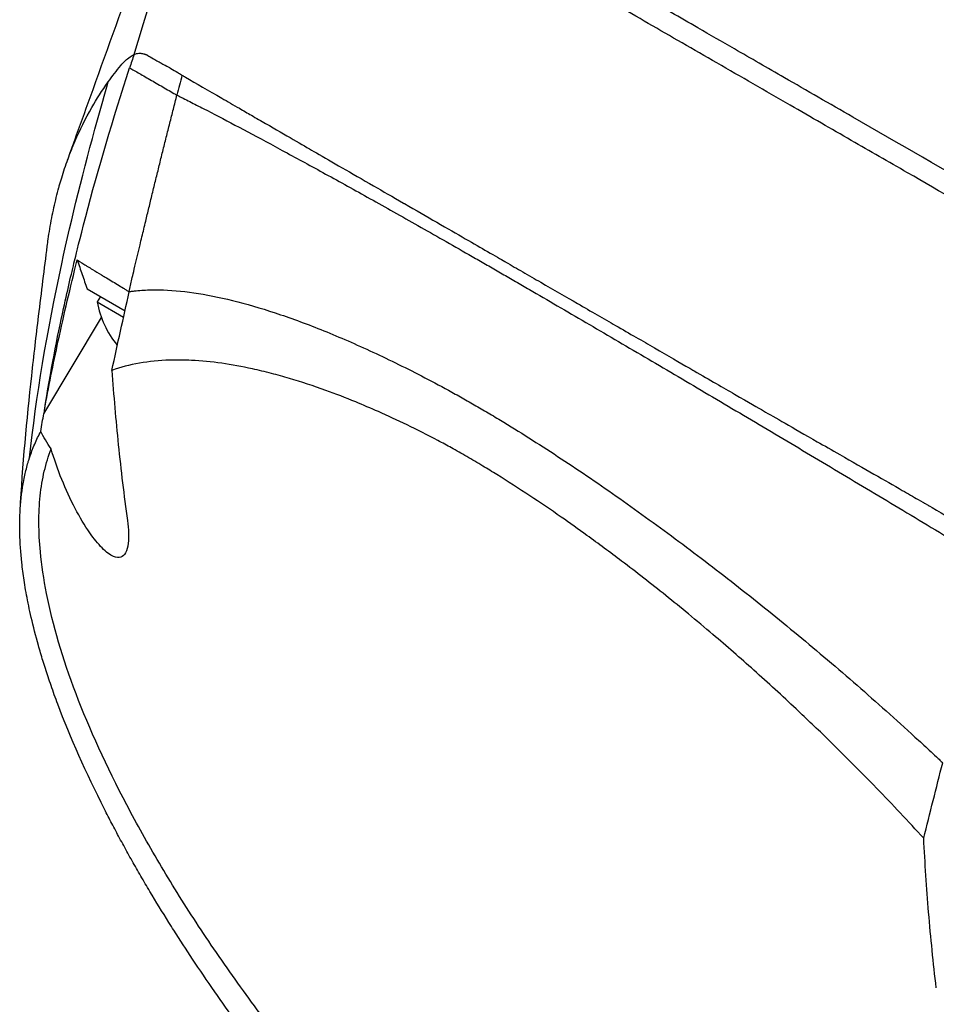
# Model space of a CAD drawing. Header units: millimetres. Extents: x 0 to 4378, y 0 to 2376.
# Tile 285 of 340: x 2534 to 2578, y 1127 to 1174. Entities that reach past the tile are written whole.
import ezdxf

# ---------------------------------------------------------------- set-up
doc = ezdxf.new("R2010")
doc.units = ezdxf.units.MM
doc.header["$LTSCALE"] = 0.2
doc.layers.add('01_Object Line', color=4, linetype='Continuous')

# ---------------------------------------------------------------- blocks, each defined once
blk = doc.blocks.new('A$C990c551b_1')
for p, q in [((-165.899, 136.444), (-165.9, 136.443)), ((-164.832, 135.827), (-164.833, 135.826)), ((-150.462, 127.528), (-150.462, 127.528)), ((-171.315, 126.736), (-169.505, 125.691)), ((-170.685, 126.372), (-170.835, 126.113)), ((-170.835, 126.113), (-169.574, 125.384)), ((-173.389, 120.763), (-170.637, 125.377)), ((-146.727, 125.373), (-146.727, 125.373)), ((-142.765, 123.086), (-142.765, 123.085)), ((-138.596, 120.681), (-138.597, 120.679)), ((-130.903, 116.237), (-130.881, 116.25))]:
    blk.add_line(p, q)
blk.add_arc((-166.388, 126.916), 4.52, 190.2393, 219.5595)
for centre, major_axis, ratio, start_param, end_param in [((-27.42, 71.665), (-89.237, 135.697), 0.881923, 0.609, 0.613506), ((73.904, 179.503), (-180.139, -312.009), 0.577359, 5.163887, 5.166806)]:
    blk.add_ellipse(centre, major_axis=major_axis, ratio=ratio, start_param=start_param, end_param=end_param)
for points, knots in [([(-172.262, 132.863), (-172.253, 132.888), (-172.244, 132.913), (-172.207, 133.014), (-172.18, 133.09), (-172.071, 133.393), (-171.99, 133.62), (-171.663, 134.529), (-171.418, 135.21), (-170.438, 137.931), (-169.703, 139.966), (-167.8, 145.233), (-166.635, 148.453), (-165.471, 151.661)], [0, 0, 0, 0, 0.008057, 0.008057, 0.032228, 0.032228, 0.104742, 0.104742, 0.322298, 0.322298, 0.975246, 0.975246, 2.01898, 2.01898, 2.01898, 2.01898]), ([(-112.865, 121.21), (-112.882, 121.219), (-112.946, 121.256), (-113.087, 121.338), (-113.143, 121.37), (-113.31, 121.466), (-113.421, 121.53), (-113.756, 121.723), (-113.979, 121.851), (-114.649, 122.237), (-115.097, 122.495), (-116.443, 123.27), (-117.343, 123.788), (-120.051, 125.347), (-121.868, 126.393), (-124.895, 128.136), (-126.105, 128.832), (-128.922, 130.454), (-130.525, 131.377), (-133.014, 132.81), (-133.91, 133.326), (-135.275, 134.113), (-135.749, 134.385), (-136.722, 134.946), (-137.222, 135.234), (-138.905, 136.204), (-140.073, 136.877), (-142.336, 138.182), (-143.431, 138.813), (-145.557, 140.04), (-146.587, 140.634), (-148.58, 141.785), (-149.542, 142.341), (-150.697, 143.009), (-150.926, 143.142), (-151.606, 143.535), (-152.047, 143.791), (-152.921, 144.298), (-153.351, 144.547), (-154.162, 145.018), (-154.543, 145.24), (-155.612, 145.861), (-156.274, 146.246), (-157.449, 146.931), (-157.969, 147.235), (-158.893, 147.774), (-159.303, 148.014), (-159.778, 148.292), (-159.862, 148.341), (-160.085, 148.472), (-160.222, 148.552), (-160.649, 148.802), (-160.927, 148.966), (-161.657, 149.394), (-162.08, 149.643), (-163.041, 150.209), (-163.529, 150.497), (-164.133, 150.855), (-164.314, 150.962), (-164.514, 151.081), (-164.553, 151.105), (-164.647, 151.16), (-164.7, 151.192), (-164.776, 151.238), (-164.801, 151.252), (-164.837, 151.274), (-164.848, 151.281), (-164.878, 151.299), (-164.891, 151.306), (-164.894, 151.308)], [-1.691817, -1.691817, -1.691817, -1.691817, -1.685693, -1.685693, -1.681725, -1.681725, -1.673789, -1.673789, -1.657916, -1.657916, -1.626174, -1.626174, -1.562675, -1.562675, -1.435698, -1.435698, -1.351034, -1.351034, -1.238185, -1.238185, -1.174022, -1.174022, -1.139664, -1.139664, -1.103057, -1.103057, -1.015385, -1.015385, -0.929461, -0.929461, -0.843958, -0.843958, -0.758525, -0.758525, -0.737003, -0.737003, -0.694304, -0.694304, -0.650672, -0.650672, -0.610004, -0.610004, -0.533695, -0.533695, -0.466986, -0.466986, -0.408715, -0.408715, -0.396001, -0.396001, -0.374521, -0.374521, -0.328153, -0.328153, -0.246913, -0.246913, -0.125005, -0.125005, -0.064057, -0.064057, -0.04882, -0.04882, -0.025982, -0.025982, -0.014544, -0.014544, -0.008825, -0.008825, -0.000001, -0.000001, -0.000001, -0.000001]), ([(-53.697, 88.054), (-53.7, 88.055), (-53.725, 88.072), (-53.811, 88.124), (-53.848, 88.147), (-53.974, 88.223), (-54.077, 88.285), (-54.442, 88.503), (-54.759, 88.691), (-55.911, 89.37), (-56.951, 89.979), (-59.07, 91.215), (-60.022, 91.769), (-62.096, 92.974), (-62.954, 93.471), (-63.29, 93.668), (-63.35, 93.702), (-63.594, 93.845), (-63.779, 93.953), (-64.732, 94.512), (-65.564, 94.998), (-67.429, 96.089), (-68.473, 96.699), (-70.07, 97.632), (-70.567, 97.923), (-71.243, 98.317), (-71.402, 98.411), (-71.728, 98.601), (-71.892, 98.696), (-72.393, 98.986), (-72.749, 99.193), (-73.775, 99.788), (-74.449, 100.179), (-76.763, 101.52), (-78.447, 102.495), (-81.041, 103.997), (-81.913, 104.502), (-83.245, 105.273), (-83.696, 105.533), (-85.116, 106.355), (-86.083, 106.914), (-88.011, 108.028), (-88.956, 108.574), (-90.863, 109.676), (-91.814, 110.225), (-93.711, 111.321), (-94.654, 111.865), (-99.276, 114.533), (-103.105, 116.741), (-108.708, 119.969), (-110.395, 120.941), (-115.078, 123.638), (-118.108, 125.382), (-125.732, 129.772), (-130.307, 132.405), (-135.83, 135.586), (-136.92, 136.214), (-138.799, 137.297), (-139.595, 137.756), (-140.968, 138.547), (-141.55, 138.883), (-142.986, 139.711), (-143.831, 140.199), (-145.485, 141.153), (-146.292, 141.619), (-147.079, 142.073)], [0.000001, 0.000001, 0.000001, 0.000001, 0.020999, 0.020999, 0.03362, 0.03362, 0.058853, 0.058853, 0.10929, 0.10929, 0.210139, 0.210139, 0.277387, 0.277387, 0.343259, 0.343259, 0.357255, 0.357255, 0.400141, 0.400141, 0.572106, 0.572106, 0.758153, 0.758153, 0.839265, 0.839265, 0.865124, 0.865124, 0.885821, 0.885821, 0.936976, 0.936976, 1.031169, 1.031169, 1.255712, 1.255712, 1.367089, 1.367089, 1.423303, 1.423303, 1.543936, 1.543936, 1.662482, 1.662482, 1.779397, 1.779397, 1.892284, 1.892284, 2.327177, 2.327177, 2.51121, 2.51121, 2.83327, 2.83327, 3.318061, 3.318061, 3.439024, 3.439024, 3.529698, 3.529698, 3.597738, 3.597738, 3.699741, 3.699741, 3.801674, 3.801674, 3.801674, 3.801674]), ([(-170.309, 136.628), (-170.114, 136.9), (-169.911, 137.164), (-169.7, 137.419), (-169.661, 137.466), (-169.635, 137.497), (-169.621, 137.513), (-169.595, 137.542), (-169.569, 137.57), (-169.542, 137.597), (-169.493, 137.645), (-169.442, 137.692), (-169.386, 137.737), (-169.314, 137.794), (-169.211, 137.866), (-169.074, 137.946)], [-1, -1, -1, -1, -0.5, -0.5, -0.5, -0.4375, -0.4375, -0.4375, -0.375, -0.375, -0.375, -0.25, -0.25, -0.25, 0, 0, 0, 0]), ([(-169.074, 137.946), (-169.072, 137.947), (-169.071, 137.947), (-169.069, 137.948), (-169.046, 137.958), (-169.021, 137.967), (-168.995, 137.975), (-168.971, 137.982), (-168.945, 137.988), (-168.919, 137.993), (-168.915, 137.994), (-168.911, 137.994), (-168.907, 137.995), (-168.861, 138.002), (-168.815, 138.005), (-168.771, 138.002), (-168.763, 138.001), (-168.756, 138.001), (-168.748, 138), (-168.731, 137.998), (-168.715, 137.995), (-168.699, 137.993), (-168.674, 137.989), (-168.65, 137.983), (-168.628, 137.977), (-168.616, 137.974), (-168.605, 137.971), (-168.594, 137.968), (-168.59, 137.966), (-168.577, 137.964), (-168.557, 137.956), (-168.547, 137.953), (-168.535, 137.948), (-168.521, 137.942), (-168.52, 137.942), (-168.519, 137.941), (-168.518, 137.941), (-168.507, 137.937), (-168.497, 137.932), (-168.486, 137.928), (-168.471, 137.922), (-168.457, 137.915), (-168.442, 137.908), (-168.435, 137.905), (-168.428, 137.901), (-168.42, 137.897), (-168.353, 137.864), (-168.261, 137.812), (-168.142, 137.74), (-168.067, 137.694), (-167.995, 137.652), (-167.926, 137.613), (-167.894, 137.594), (-167.862, 137.577), (-167.831, 137.56), (-167.795, 137.54), (-167.728, 137.504), (-167.629, 137.451), (-167.616, 137.443), (-167.602, 137.436), (-167.587, 137.428), (-167.484, 137.372), (-167.398, 137.326), (-167.333, 137.289), (-167.328, 137.286), (-167.323, 137.283), (-167.317, 137.28), (-167.205, 137.217), (-167.095, 137.152), (-166.986, 137.084), (-166.927, 137.047), (-166.869, 137.009), (-166.81, 136.97), (-166.801, 136.964), (-166.792, 136.958), (-166.783, 136.952)], [0, 0, 0, 0, 0.0021802, 0.0021802, 0.0021802, 0.0349898, 0.0349898, 0.0349898, 0.0665186, 0.0665186, 0.0665186, 0.0714286, 0.0714286, 0.0714286, 0.1321946, 0.1321946, 0.1321946, 0.1428571, 0.1428571, 0.1428571, 0.1638774, 0.1638774, 0.1638774, 0.197224, 0.197224, 0.197224, 0.2142857, 0.2142857, 0.2142857, 0.2376364, 0.2376364, 0.2376364, 0.2489714, 0.2489714, 0.2489714, 0.25, 0.25, 0.25, 0.2648779, 0.2648779, 0.2648779, 0.2857143, 0.2857143, 0.2857143, 0.3001586, 0.3001586, 0.3001586, 0.4285714, 0.4285714, 0.4285714, 0.525964, 0.525964, 0.525964, 0.5714286, 0.5714286, 0.5714286, 0.6658539, 0.6658539, 0.6658539, 0.6785714, 0.6785714, 0.6785714, 0.7857143, 0.7857143, 0.7857143, 0.7919818, 0.7919818, 0.7919818, 0.9202925, 0.9202925, 0.9202925, 0.9895013, 0.9895013, 0.9895013, 1, 1, 1, 1]), ([(-173.359, 120.93), (-173.063, 122.818), (-172.734, 124.458), (-172.442, 125.795), (-172.224, 126.797), (-172.033, 127.601), (-171.889, 128.191), (-171.828, 128.444), (-171.67, 129.102), (-171.385, 130.191), (-170.784, 132.482), (-170.084, 134.853), (-169.285, 137.305)], [0, 0, 0, 0, 0.25, 0.25, 0.25, 0.375, 0.375, 0.375, 0.5, 0.5, 0.5, 1, 1, 1, 1]), ([(-169.285, 137.305), (-169.153, 137.228), (-168.993, 137.136), (-168.817, 137.034), (-168.64, 136.932), (-168.446, 136.82), (-168.244, 136.704), (-168.042, 136.587), (-167.833, 136.467), (-167.627, 136.347), (-167.421, 136.228), (-167.217, 136.111), (-167.026, 136)], [0, 0, 0, 0, 0.249993, 0.249993, 0.249993, 0.499995, 0.499995, 0.499995, 0.749998, 0.749998, 0.749998, 1, 1, 1, 1]), ([(-174.068, 118.665), (-173.749, 121.582), (-173.236, 124.673), (-172.529, 127.939), (-172.05, 130.151), (-171.482, 132.443), (-170.824, 134.815), (-170.658, 135.414), (-170.486, 136.018), (-170.309, 136.628)], [-1, -1, -1, -1, -0.459072, -0.459072, -0.459072, -0.092566, -0.092566, -0.092566, 0, 0, 0, 0]), ([(-173.219, 128.783), (-173.206, 128.891), (-173.191, 129.002), (-173.175, 129.116), (-173.13, 129.432), (-173.074, 129.773), (-173.005, 130.133), (-172.973, 130.293), (-172.94, 130.458), (-172.903, 130.627), (-172.868, 130.785), (-172.83, 130.947), (-172.79, 131.111), (-172.751, 131.267), (-172.71, 131.425), (-172.665, 131.585), (-172.659, 131.61), (-172.652, 131.635), (-172.645, 131.659), (-172.609, 131.785), (-172.571, 131.915), (-172.531, 132.05), (-172.445, 132.333), (-172.346, 132.634), (-172.23, 132.95), (-172.129, 133.226), (-172.016, 133.513), (-171.889, 133.81), (-171.669, 134.322), (-171.406, 134.861), (-171.088, 135.414), (-170.859, 135.813), (-170.6, 136.22), (-170.309, 136.628)], [0.8422083, 0.8422083, 0.8422083, 0.8422083, 0.849008, 0.849008, 0.849008, 0.8678821, 0.8678821, 0.8678821, 0.876305, 0.876305, 0.876305, 0.8842189, 0.8842189, 0.8842189, 0.8917062, 0.8917062, 0.8917062, 0.8928571, 0.8928571, 0.8928571, 0.9031342, 0.9031342, 0.9031342, 0.9247967, 0.9247967, 0.9247967, 0.9437386, 0.9437386, 0.9437386, 0.9764071, 0.9764071, 0.9764071, 1, 1, 1, 1]), ([(-166.783, 136.952), (-166.761, 136.939), (-166.738, 136.926), (-166.715, 136.913), (-166.683, 136.895), (-166.651, 136.876), (-166.619, 136.858), (-166.1, 136.559), (-165.519, 136.225), (-164.88, 135.855), (-164.61, 135.699), (-164.33, 135.537), (-164.039, 135.369), (-163.845, 135.257), (-163.654, 135.146), (-163.467, 135.038), (-163.234, 134.903), (-163.007, 134.771), (-162.788, 134.645), (-161.818, 134.083), (-161.014, 133.619), (-160.484, 133.312), (-160.443, 133.289), (-160.402, 133.265), (-160.36, 133.241), (-159.625, 132.816), (-158.725, 132.297), (-157.624, 131.661), (-157.183, 131.407), (-156.71, 131.134), (-156.203, 130.842), (-156.185, 130.832), (-156.168, 130.821), (-156.15, 130.811), (-155.601, 130.494), (-155.086, 130.197), (-154.611, 129.924), (-153.605, 129.343), (-152.784, 128.87), (-152.187, 128.525), (-151.825, 128.316), (-151.545, 128.155), (-151.351, 128.042), (-151.336, 128.034), (-151.322, 128.026), (-151.308, 128.018), (-151.035, 127.86), (-150.766, 127.705), (-150.501, 127.552), (-150.209, 127.383), (-149.921, 127.217), (-149.638, 127.054), (-149.025, 126.7), (-148.436, 126.36), (-147.874, 126.036), (-147.233, 125.665), (-146.628, 125.316), (-146.063, 124.99), (-145.384, 124.598), (-144.764, 124.24), (-144.208, 123.919), (-143.555, 123.542), (-142.989, 123.215), (-142.517, 122.942), (-142.448, 122.903), (-142.38, 122.863), (-142.312, 122.824), (-141.547, 122.382), (-140.9, 122.009), (-140.38, 121.709), (-139.694, 121.313), (-139.229, 121.045), (-138.992, 120.908), (-138.469, 120.608), (-137.617, 120.119), (-136.419, 119.433), (-136.087, 119.243), (-135.728, 119.037), (-135.342, 118.816), (-134.168, 118.144), (-133.171, 117.571), (-132.361, 117.105), (-132.087, 116.947), (-131.835, 116.802), (-131.604, 116.668), (-130.404, 115.975), (-129.287, 115.323), (-128.259, 114.716), (-128.173, 114.665), (-128.087, 114.615), (-128.003, 114.565), (-127.96, 114.539), (-127.917, 114.514), (-127.874, 114.489), (-127.86, 114.481), (-127.846, 114.472), (-127.832, 114.464)], [0, 0, 0, 0, 0.00361, 0.00361, 0.00361, 0.008721, 0.008721, 0.008721, 0.090486, 0.090486, 0.090486, 0.125, 0.125, 0.125, 0.141082, 0.141082, 0.141082, 0.161133, 0.161133, 0.161133, 0.25, 0.25, 0.25, 0.254893, 0.254893, 0.254893, 0.340688, 0.340688, 0.340688, 0.375, 0.375, 0.375, 0.375879, 0.375879, 0.375879, 0.403474, 0.403474, 0.403474, 0.461942, 0.461942, 0.461942, 0.497315, 0.497315, 0.497315, 0.5, 0.5, 0.5, 0.513913, 0.513913, 0.513913, 0.529261, 0.529261, 0.529261, 0.562572, 0.562572, 0.562572, 0.600636, 0.600636, 0.600636, 0.646363, 0.646363, 0.646363, 0.7, 0.7, 0.7, 0.702738, 0.702738, 0.702738, 0.733893, 0.733893, 0.733893, 0.775, 0.775, 0.775, 0.833716, 0.833716, 0.833716, 0.85, 0.85, 0.85, 0.906076, 0.906076, 0.906076, 0.925, 0.925, 0.925, 0.990784, 0.990784, 0.990784, 0.996291, 0.996291, 0.996291, 0.999075, 0.999075, 0.999075, 1, 1, 1, 1]), ([(-169.315, 126.606), (-169.268, 126.807), (-169.222, 127.005), (-169.177, 127.198), (-169.151, 127.31), (-169.125, 127.419), (-169.09, 127.569), (-169.054, 127.718), (-169.01, 127.907), (-168.969, 128.079), (-168.949, 128.165), (-168.929, 128.247), (-168.909, 128.33), (-168.89, 128.414), (-168.869, 128.499), (-168.849, 128.584), (-168.829, 128.669), (-168.809, 128.754), (-168.789, 128.838), (-168.758, 128.965), (-168.728, 129.092), (-168.698, 129.219), (-168.667, 129.346), (-168.637, 129.472), (-168.607, 129.599), (-168.576, 129.726), (-168.546, 129.853), (-168.515, 129.98), (-168.49, 130.085), (-168.464, 130.191), (-168.439, 130.296), (-168.413, 130.402), (-168.388, 130.507), (-168.362, 130.613), (-168.337, 130.718), (-168.311, 130.824), (-168.285, 130.929), (-168.257, 131.045), (-168.229, 131.161), (-168.201, 131.277), (-168.173, 131.393), (-168.144, 131.509), (-168.116, 131.625), (-168.087, 131.741), (-168.059, 131.857), (-168.031, 131.973), (-168.004, 132.084), (-167.976, 132.194), (-167.949, 132.305), (-167.922, 132.415), (-167.895, 132.526), (-167.868, 132.636), (-167.84, 132.747), (-167.813, 132.858), (-167.786, 132.968), (-167.758, 133.081), (-167.73, 133.194), (-167.702, 133.307), (-167.673, 133.42), (-167.645, 133.534), (-167.617, 133.647), (-167.589, 133.76), (-167.561, 133.873), (-167.533, 133.986), (-167.505, 134.098), (-167.477, 134.209), (-167.449, 134.321), (-167.421, 134.432), (-167.393, 134.544), (-167.365, 134.656), (-167.337, 134.767), (-167.309, 134.879), (-167.281, 134.991), (-167.253, 135.103), (-167.224, 135.215), (-167.196, 135.327), (-167.168, 135.439), (-167.139, 135.552), (-167.111, 135.664), (-167.082, 135.776), (-167.054, 135.888), (-167.026, 136)], [0, 0, 0, 0, 0.0897132, 0.0897132, 0.0897132, 0.1414804, 0.1414804, 0.1414804, 0.1932476, 0.1932476, 0.1932476, 0.2191312, 0.2191312, 0.2191312, 0.2450148, 0.2450148, 0.2450148, 0.2708984, 0.2708984, 0.2708984, 0.3096449, 0.3096449, 0.3096449, 0.3483914, 0.3483914, 0.3483914, 0.3871379, 0.3871379, 0.3871379, 0.4193782, 0.4193782, 0.4193782, 0.4516185, 0.4516185, 0.4516185, 0.4838587, 0.4838587, 0.4838587, 0.5192811, 0.5192811, 0.5192811, 0.5547035, 0.5547035, 0.5547035, 0.5901259, 0.5901259, 0.5901259, 0.6238896, 0.6238896, 0.6238896, 0.6576534, 0.6576534, 0.6576534, 0.6914171, 0.6914171, 0.6914171, 0.7259458, 0.7259458, 0.7259458, 0.7604744, 0.7604744, 0.7604744, 0.795003, 0.795003, 0.795003, 0.8290876, 0.8290876, 0.8290876, 0.8631723, 0.8631723, 0.8631723, 0.8972569, 0.8972569, 0.8972569, 0.9315046, 0.9315046, 0.9315046, 0.9657523, 0.9657523, 0.9657523, 1, 1, 1, 1]), ([(-167.026, 136), (-167.001, 135.988), (-166.976, 135.976), (-166.952, 135.963), (-166.927, 135.951), (-166.902, 135.938), (-166.877, 135.926), (-166.827, 135.9), (-166.776, 135.875), (-166.725, 135.849), (-166.622, 135.797), (-166.517, 135.744), (-166.41, 135.69), (-166.196, 135.581), (-165.973, 135.467), (-165.742, 135.348), (-165.279, 135.109), (-164.781, 134.85), (-164.25, 134.57), (-163.718, 134.289), (-163.153, 133.988), (-162.556, 133.667), (-161.959, 133.345), (-161.33, 133.003), (-160.671, 132.643), (-160.012, 132.282), (-159.324, 131.902), (-158.608, 131.504), (-157.892, 131.105), (-157.149, 130.689), (-156.38, 130.257), (-155.996, 130.04), (-155.606, 129.819), (-155.209, 129.595), (-154.813, 129.37), (-154.41, 129.141), (-154.002, 128.908), (-153.594, 128.675), (-153.18, 128.438), (-152.76, 128.197), (-152.55, 128.077), (-152.338, 127.955), (-152.125, 127.832), (-151.913, 127.71), (-151.7, 127.587), (-151.485, 127.463), (-151.27, 127.339), (-151.054, 127.214), (-150.836, 127.088), (-150.619, 126.962), (-150.4, 126.835), (-150.18, 126.707), (-149.74, 126.452), (-149.295, 126.193), (-148.845, 125.931), (-148.395, 125.669), (-147.941, 125.404), (-147.483, 125.136), (-147.024, 124.868), (-146.561, 124.597), (-146.094, 124.323), (-145.16, 123.775), (-144.209, 123.217), (-143.245, 122.648), (-142.28, 122.079), (-141.302, 121.501), (-140.312, 120.914), (-139.322, 120.328), (-138.321, 119.733), (-137.31, 119.131), (-136.3, 118.529), (-135.281, 117.921), (-134.256, 117.307), (-133.23, 116.694), (-132.199, 116.075), (-131.165, 115.453), (-130.648, 115.142), (-130.13, 114.831), (-129.612, 114.519), (-129.353, 114.362), (-129.094, 114.206), (-128.835, 114.05), (-128.705, 113.972), (-128.576, 113.893), (-128.446, 113.815), (-128.381, 113.776), (-128.316, 113.737), (-128.252, 113.698), (-128.187, 113.659), (-128.122, 113.619), (-128.057, 113.58)], [0, 0, 0, 0, 0.0039109, 0.0039109, 0.0039109, 0.0078218, 0.0078218, 0.0078218, 0.0156437, 0.0156437, 0.0156437, 0.0312874, 0.0312874, 0.0312874, 0.0625747, 0.0625747, 0.0625747, 0.1251494, 0.1251494, 0.1251494, 0.1877242, 0.1877242, 0.1877242, 0.2502989, 0.2502989, 0.2502989, 0.3128736, 0.3128736, 0.3128736, 0.3754483, 0.3754483, 0.3754483, 0.4067357, 0.4067357, 0.4067357, 0.4380231, 0.4380231, 0.4380231, 0.4693104, 0.4693104, 0.4693104, 0.4849915, 0.4849915, 0.4849915, 0.5005978, 0.5005978, 0.5005978, 0.5162041, 0.5162041, 0.5162041, 0.5318104, 0.5318104, 0.5318104, 0.5630231, 0.5630231, 0.5630231, 0.5942357, 0.5942357, 0.5942357, 0.6254483, 0.6254483, 0.6254483, 0.6878736, 0.6878736, 0.6878736, 0.7502989, 0.7502989, 0.7502989, 0.8127242, 0.8127242, 0.8127242, 0.8751494, 0.8751494, 0.8751494, 0.9375747, 0.9375747, 0.9375747, 0.9687874, 0.9687874, 0.9687874, 0.9843937, 0.9843937, 0.9843937, 0.9921968, 0.9921968, 0.9921968, 0.9960984, 0.9960984, 0.9960984, 1, 1, 1, 1]), ([(-174.516, 116.118), (-174.4, 118.291), (-174.194, 120.496), (-173.858, 123.564), (-173.746, 124.509), (-173.496, 126.578), (-173.356, 127.695), (-173.219, 128.783)], [0, 0, 0, 0, 0.653196, 0.653196, 0.961283, 0.961283, 1.340405, 1.340405, 1.340405, 1.340405]), ([(-173.359, 120.93), (-173.16, 122.029), (-172.937, 123.136), (-172.419, 125.52), (-172.121, 126.791), (-171.79, 128.119)], [0.0000118, 0.0000118, 0.0000118, 0.0000118, 0.3756535, 0.3756535, 0.8068881, 0.8068881, 0.8068881, 0.8068881]), ([(-171.79, 128.119), (-171.711, 127.889), (-171.632, 127.658), (-171.474, 127.197), (-171.395, 126.966), (-171.315, 126.736)], [-0.2156708, -0.2156708, -0.2156708, -0.2156708, -0.1078472, -0.1078472, -0.000001, -0.000001, -0.000001, -0.000001]), ([(-171.79, 128.119), (-171.754, 128.095), (-171.645, 128.023), (-171.387, 127.864), (-171.34, 127.835), (-171.217, 127.76), (-171.14, 127.713), (-170.922, 127.581), (-170.776, 127.493), (-170.57, 127.37), (-170.514, 127.336), (-170.266, 127.187), (-170.065, 127.066), (-169.77, 126.887), (-169.675, 126.829), (-169.535, 126.742), (-169.49, 126.715), (-169.423, 126.673), (-169.401, 126.659), (-169.358, 126.633), (-169.337, 126.619), (-169.315, 126.606)], [0.000001, 0.000001, 0.000001, 0.000001, 0.0517933, 0.0517933, 0.0631602, 0.0631602, 0.080667, 0.080667, 0.1119431, 0.1119431, 0.1236223, 0.1236223, 0.1626158, 0.1626158, 0.1804481, 0.1804481, 0.1887485, 0.1887485, 0.1927271, 0.1927271, 0.1965807, 0.1965807, 0.1965807, 0.1965807]), ([(-169.315, 126.606), (-169.287, 126.61), (-169.259, 126.614), (-169.231, 126.618), (-169.203, 126.622), (-169.174, 126.626), (-169.146, 126.629), (-169.089, 126.636), (-169.031, 126.643), (-168.973, 126.649), (-168.856, 126.661), (-168.738, 126.67), (-168.617, 126.677), (-168.375, 126.691), (-168.124, 126.696), (-167.865, 126.691), (-167.347, 126.681), (-166.795, 126.633), (-166.211, 126.548), (-165.627, 126.462), (-165.011, 126.34), (-164.364, 126.18), (-163.718, 126.021), (-163.041, 125.825), (-162.337, 125.593), (-161.633, 125.361), (-160.902, 125.093), (-160.145, 124.791), (-159.389, 124.489), (-158.608, 124.152), (-157.805, 123.782), (-157.403, 123.597), (-156.996, 123.404), (-156.583, 123.203), (-156.171, 123.001), (-155.753, 122.791), (-155.331, 122.573), (-154.908, 122.354), (-154.48, 122.127), (-154.047, 121.891), (-153.83, 121.772), (-153.612, 121.652), (-153.392, 121.528), (-153.174, 121.406), (-152.954, 121.28), (-152.733, 121.153), (-152.512, 121.025), (-152.291, 120.895), (-152.068, 120.762), (-151.844, 120.63), (-151.62, 120.495), (-151.395, 120.358), (-150.945, 120.083), (-150.492, 119.8), (-150.035, 119.51), (-149.579, 119.22), (-149.119, 118.922), (-148.658, 118.617), (-148.196, 118.312), (-147.732, 118.001), (-147.266, 117.683), (-146.333, 117.048), (-145.394, 116.387), (-144.449, 115.703), (-143.505, 115.019), (-142.556, 114.313), (-141.607, 113.585), (-140.657, 112.858), (-139.707, 112.11), (-138.759, 111.345), (-137.81, 110.579), (-136.865, 109.796), (-135.925, 108.997), (-134.986, 108.199), (-134.053, 107.385), (-133.129, 106.56), (-132.667, 106.147), (-132.208, 105.732), (-131.751, 105.313), (-131.523, 105.104), (-131.296, 104.895), (-131.069, 104.684), (-130.956, 104.579), (-130.843, 104.474), (-130.73, 104.368), (-130.673, 104.315), (-130.617, 104.263), (-130.56, 104.21), (-130.515, 104.167), (-130.47, 104.125), (-130.425, 104.083)], [0, 0, 0, 0, 0.003914, 0.003914, 0.003914, 0.007828, 0.007828, 0.007828, 0.015656, 0.015656, 0.015656, 0.031312, 0.031312, 0.031312, 0.062623, 0.062623, 0.062623, 0.125247, 0.125247, 0.125247, 0.18787, 0.18787, 0.18787, 0.250493, 0.250493, 0.250493, 0.313116, 0.313116, 0.313116, 0.37574, 0.37574, 0.37574, 0.407051, 0.407051, 0.407051, 0.438363, 0.438363, 0.438363, 0.469675, 0.469675, 0.469675, 0.485368, 0.485368, 0.485368, 0.500986, 0.500986, 0.500986, 0.516605, 0.516605, 0.516605, 0.532223, 0.532223, 0.532223, 0.56346, 0.56346, 0.56346, 0.594697, 0.594697, 0.594697, 0.625934, 0.625934, 0.625934, 0.688408, 0.688408, 0.688408, 0.750881, 0.750881, 0.750881, 0.813355, 0.813355, 0.813355, 0.875829, 0.875829, 0.875829, 0.938303, 0.938303, 0.938303, 0.969539, 0.969539, 0.969539, 0.985158, 0.985158, 0.985158, 0.992967, 0.992967, 0.992967, 0.996872, 0.996872, 0.996872, 1, 1, 1, 1]), ([(-170.134, 122.839), (-169.998, 123.465), (-169.861, 124.091), (-169.583, 125.344), (-169.443, 125.971), (-169.302, 126.597)], [-0.4140683, -0.4140683, -0.4140683, -0.4140683, -0.2070418, -0.2070418, -0.000001, -0.000001, -0.000001, -0.000001]), ([(-169.302, 126.597), (-169.304, 126.599), (-169.306, 126.6), (-169.311, 126.603), (-169.313, 126.604), (-169.315, 126.606)], [-0.004802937, -0.004802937, -0.004802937, -0.004802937, -0.002367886, -0.002367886, 0, 0, 0, 0]), ([(-131.335, 100.474), (-132.074, 101.284), (-132.828, 102.086), (-134.348, 103.656), (-135.116, 104.426), (-136.401, 105.68), (-136.914, 106.171), (-138.098, 107.283), (-138.771, 107.9), (-140.098, 109.086), (-140.751, 109.656), (-141.795, 110.544), (-142.189, 110.875), (-142.942, 111.497), (-143.302, 111.789), (-144.364, 112.642), (-145.068, 113.192), (-146.325, 114.145), (-146.877, 114.554), (-147.84, 115.251), (-148.25, 115.543), (-149.158, 116.175), (-149.661, 116.517), (-150.68, 117.192), (-151.208, 117.532), (-151.961, 118), (-152.179, 118.133), (-152.658, 118.422), (-152.917, 118.574), (-153.419, 118.864), (-153.666, 119.002), (-154.123, 119.255), (-154.332, 119.368), (-155.05, 119.748), (-155.546, 120), (-156.49, 120.457), (-156.948, 120.67), (-157.761, 121.03), (-158.123, 121.185), (-158.963, 121.529), (-159.438, 121.712), (-160.499, 122.096), (-161.079, 122.288), (-161.934, 122.542), (-162.221, 122.622), (-162.815, 122.776), (-163.121, 122.85), (-163.921, 123.024), (-164.41, 123.113), (-165.379, 123.25), (-165.859, 123.297), (-166.677, 123.337), (-167.023, 123.341), (-167.871, 123.315), (-168.359, 123.267), (-169.285, 123.104), (-169.724, 122.988), (-170.134, 122.839)], [0.000001, 0.000001, 0.000001, 0.000001, 0.329785, 0.329785, 0.655784, 0.655784, 0.869551, 0.869551, 1.1471, 1.1471, 1.413768, 1.413768, 1.572185, 1.572185, 1.716378, 1.716378, 1.998218, 1.998218, 2.220261, 2.220261, 2.38565, 2.38565, 2.586481, 2.586481, 2.797354, 2.797354, 2.890721, 2.890721, 2.998917, 2.998917, 3.102407, 3.102407, 3.193729, 3.193729, 3.404829, 3.404829, 3.606578, 3.606578, 3.771982, 3.771982, 3.995205, 3.995205, 4.278205, 4.278205, 4.423595, 4.423595, 4.583388, 4.583388, 4.852579, 4.852579, 5.133194, 5.133194, 5.349319, 5.349319, 5.678864, 5.678864, 6.012538, 6.012538, 6.012538, 6.012538]), ([(-170.134, 122.839), (-170.048, 121.642), (-169.946, 120.46), (-169.701, 118.067), (-169.556, 116.861), (-169.392, 115.67)], [0.000001, 0.000001, 0.000001, 0.000001, 0.4541066, 0.4541066, 0.9270468, 0.9270468, 0.9270468, 0.9270468]), ([(-173.528, 119.922), (-173.506, 120.067), (-173.483, 120.212), (-173.437, 120.492), (-173.413, 120.629), (-173.389, 120.763)], [-0.09380006, -0.09380006, -0.09380006, -0.09380006, -0.04608774, -0.04608774, -0.000001, -0.000001, -0.000001, -0.000001]), ([(-173.359, 120.93), (-173.364, 120.902), (-173.369, 120.874), (-173.379, 120.819), (-173.384, 120.791), (-173.389, 120.763)], [-0.0189743, -0.0189743, -0.0189743, -0.0189743, -0.00948198, -0.00948198, -0.000001, -0.000001, -0.000001, -0.000001]), ([(-174.068, 118.665), (-173.995, 118.89), (-173.913, 119.107), (-173.733, 119.526), (-173.635, 119.728), (-173.528, 119.922)], [0.000026, 0.000026, 0.000026, 0.000026, 0.1679092, 0.1679092, 0.336286, 0.336286, 0.336286, 0.336286]), ([(-173.034, 119.085), (-173.133, 119.232), (-173.225, 119.377), (-173.391, 119.656), (-173.464, 119.791), (-173.528, 119.922)], [-0.1192508, -0.1192508, -0.1192508, -0.1192508, -0.0589613, -0.0589613, 0, 0, 0, 0]), ([(-135.914, 65.213), (-136.083, 65.311), (-136.534, 65.57), (-137.598, 66.227), (-138.025, 66.499), (-138.74, 66.966), (-139.027, 67.156), (-140.457, 68.121), (-141.619, 68.953), (-143.558, 70.414), (-144.336, 71.02), (-146.147, 72.478), (-147.179, 73.344), (-149.574, 75.438), (-150.929, 76.688), (-154.037, 79.704), (-155.772, 81.506), (-157.881, 83.852), (-158.319, 84.349), (-158.968, 85.099), (-159.182, 85.348), (-159.605, 85.846), (-159.815, 86.095), (-160.131, 86.475), (-160.237, 86.603), (-160.555, 86.988), (-160.762, 87.24), (-161.171, 87.744), (-161.371, 87.994), (-161.669, 88.369), (-161.767, 88.494), (-161.969, 88.751), (-162.073, 88.883), (-162.277, 89.146), (-162.379, 89.277), (-162.684, 89.673), (-162.888, 89.941), (-163.27, 90.446), (-163.455, 90.693), (-163.818, 91.184), (-163.996, 91.426), (-164.529, 92.161), (-164.878, 92.653), (-165.581, 93.663), (-165.937, 94.187), (-166.583, 95.159), (-166.874, 95.606), (-167.251, 96.199), (-167.329, 96.323), (-167.721, 96.947), (-168.022, 97.44), (-168.463, 98.179), (-168.608, 98.425), (-168.89, 98.912), (-169.029, 99.155), (-169.302, 99.639), (-169.434, 99.877), (-169.632, 100.237), (-169.698, 100.359), (-169.826, 100.596), (-169.888, 100.71), (-170.014, 100.948), (-170.077, 101.068), (-170.254, 101.406), (-170.372, 101.635), (-171.369, 103.598), (-172.117, 105.283), (-172.776, 107.039), (-172.83, 107.188), (-172.937, 107.483), (-172.988, 107.627), (-173.086, 107.908), (-173.133, 108.047), (-173.224, 108.318), (-173.267, 108.451), (-173.351, 108.712), (-173.391, 108.841), (-173.505, 109.21), (-173.577, 109.454), (-173.774, 110.15), (-173.889, 110.602), (-174.03, 111.214), (-174.071, 111.401), (-174.128, 111.676), (-174.145, 111.763), (-174.195, 112.018), (-174.226, 112.185), (-174.281, 112.506), (-174.306, 112.659), (-174.371, 113.097), (-174.408, 113.377), (-174.489, 114.136), (-174.52, 114.604), (-174.539, 115.394), (-174.535, 115.724), (-174.497, 116.525), (-174.448, 116.985), (-174.335, 117.64), (-174.291, 117.853), (-174.215, 118.164), (-174.188, 118.267), (-174.145, 118.418), (-174.13, 118.468), (-174.107, 118.542), (-174.1, 118.567), (-174.088, 118.604), (-174.084, 118.616), (-174.076, 118.641), (-174.072, 118.653), (-174.068, 118.665)], [0.000492, 0.000492, 0.000492, 0.000492, 0.070477, 0.070477, 0.116784, 0.116784, 0.147598, 0.147598, 0.270163, 0.270163, 0.35129, 0.35129, 0.459378, 0.459378, 0.603543, 0.603543, 0.795477, 0.795477, 0.846759, 0.846759, 0.872247, 0.872247, 0.897546, 0.897546, 0.910816, 0.910816, 0.936058, 0.936058, 0.961053, 0.961053, 0.973407, 0.973407, 0.986612, 0.986612, 0.999925, 0.999925, 1.026343, 1.026343, 1.051465, 1.051465, 1.076258, 1.076258, 1.125243, 1.125243, 1.177878, 1.177878, 1.224985, 1.224985, 1.237745, 1.237745, 1.287061, 1.287061, 1.311764, 1.311764, 1.336615, 1.336615, 1.361333, 1.361333, 1.372959, 1.372959, 1.384222, 1.384222, 1.395507, 1.395507, 1.41867, 1.41867, 1.596072, 1.596072, 1.612752, 1.612752, 1.628768, 1.628768, 1.644172, 1.644172, 1.659003, 1.659003, 1.673475, 1.673475, 1.702106, 1.702106, 1.756638, 1.756638, 1.781274, 1.781274, 1.792708, 1.792708, 1.814679, 1.814679, 1.835454, 1.835454, 1.874477, 1.874477, 1.942807, 1.942807, 1.994085, 1.994085, 2.070998, 2.070998, 2.109452, 2.109452, 2.128666, 2.128666, 2.138273, 2.138273, 2.143077, 2.143077, 2.145479, 2.145479, 2.147874, 2.147874, 2.147874, 2.147874]), ([(-136.433, 67.464), (-136.473, 67.488), (-136.505, 67.506), (-136.576, 67.547), (-136.611, 67.568), (-136.719, 67.631), (-136.791, 67.673), (-137.009, 67.802), (-137.156, 67.889), (-137.614, 68.166), (-137.928, 68.361), (-139.022, 69.056), (-139.822, 69.591), (-142.37, 71.373), (-144.155, 72.735), (-146.326, 74.52), (-146.728, 74.856), (-148.107, 76.028), (-149.081, 76.888), (-150.646, 78.323), (-151.243, 78.883), (-152.604, 80.19), (-153.365, 80.944), (-154.777, 82.383), (-155.43, 83.067), (-156.418, 84.129), (-156.76, 84.501), (-158.801, 86.76), (-160.424, 88.692), (-162.693, 91.611), (-163.418, 92.581), (-164.808, 94.521), (-165.474, 95.491), (-166.725, 97.405), (-167.312, 98.347), (-168.42, 100.22), (-168.939, 101.149), (-171.365, 105.761), (-172.663, 109.179), (-173.392, 112.861), (-173.491, 113.527), (-173.641, 115.123), (-173.643, 116.017), (-173.515, 117.251), (-173.449, 117.644), (-173.275, 118.393), (-173.165, 118.749), (-173.034, 119.085)], [0.000001, 0.000001, 0.000001, 0.000001, 0.017289, 0.017289, 0.034993, 0.034993, 0.070506, 0.070506, 0.142461, 0.142461, 0.294734, 0.294734, 0.67969, 0.67969, 1.52071, 1.52071, 1.712137, 1.712137, 2.17847, 2.17847, 2.468632, 2.468632, 2.845677, 2.845677, 3.177241, 3.177241, 3.354712, 3.354712, 4.246918, 4.246918, 4.688059, 4.688059, 5.129475, 5.129475, 5.562211, 5.562211, 5.997516, 5.997516, 7.753462, 7.753462, 8.159608, 8.159608, 8.770872, 8.770872, 9.07783, 9.07783, 9.385555, 9.385555, 9.385555, 9.385555]), ([(-169.392, 115.67), (-169.362, 115.454), (-169.342, 115.248), (-169.329, 114.885), (-169.334, 114.724), (-169.371, 114.391), (-169.413, 114.232), (-169.535, 114.011), (-169.61, 113.94), (-169.804, 113.874), (-169.923, 113.886), (-170.224, 114.019), (-170.406, 114.157), (-170.794, 114.55), (-170.994, 114.798), (-171.433, 115.429), (-171.667, 115.822), (-172.119, 116.682), (-172.335, 117.151), (-172.724, 118.113), (-172.896, 118.609), (-173.034, 119.085)], [-1.14528, -1.14528, -1.14528, -1.14528, -1.059047, -1.059047, -0.979891, -0.979891, -0.875786, -0.875786, -0.784614, -0.784614, -0.687046, -0.687046, -0.571812, -0.571812, -0.456499, -0.456499, -0.315176, -0.315176, -0.162073, -0.162073, 0, 0, 0, 0]), ([(-131.335, 100.474), (-131.185, 101.075), (-131.035, 101.676), (-130.732, 102.879), (-130.579, 103.481), (-130.425, 104.083)], [0.000001, 0.000001, 0.000001, 0.000001, 0.2015129, 0.2015129, 0.4030424, 0.4030424, 0.4030424, 0.4030424]), ([(-130.733, 93.325), (-130.876, 94.514), (-130.997, 95.716), (-131.195, 98.102), (-131.273, 99.28), (-131.335, 100.474)], [0.000001, 0.000001, 0.000001, 0.000001, 0.476483, 0.476483, 0.9337115, 0.9337115, 0.9337115, 0.9337115])]:
    blk.add_open_spline(points, degree=3, knots=knots)
for points in [[(-169.074, 137.946), (-167.724, 142.446), (-166.331, 146.9), (-164.894, 151.308)], [(-134.231, 118.179), (-134.235, 118.175), (-134.239, 118.17), (-134.244, 118.166)], [(-131.329, 116.483), (-131.322, 116.488), (-131.315, 116.493), (-131.309, 116.498)], [(-131.086, 116.368), (-131.092, 116.364), (-131.099, 116.359), (-131.106, 116.354)]]:
    blk.add_open_spline(points, degree=3)

msp = doc.modelspace()

# ---------------------------------------------------------------- block references
at = {"layer": '01_Object Line'}
msp.add_blockref('A$C990c551b_1', (2708.753, 1034.021), dxfattribs=at)

doc.saveas('drawing.dxf')
